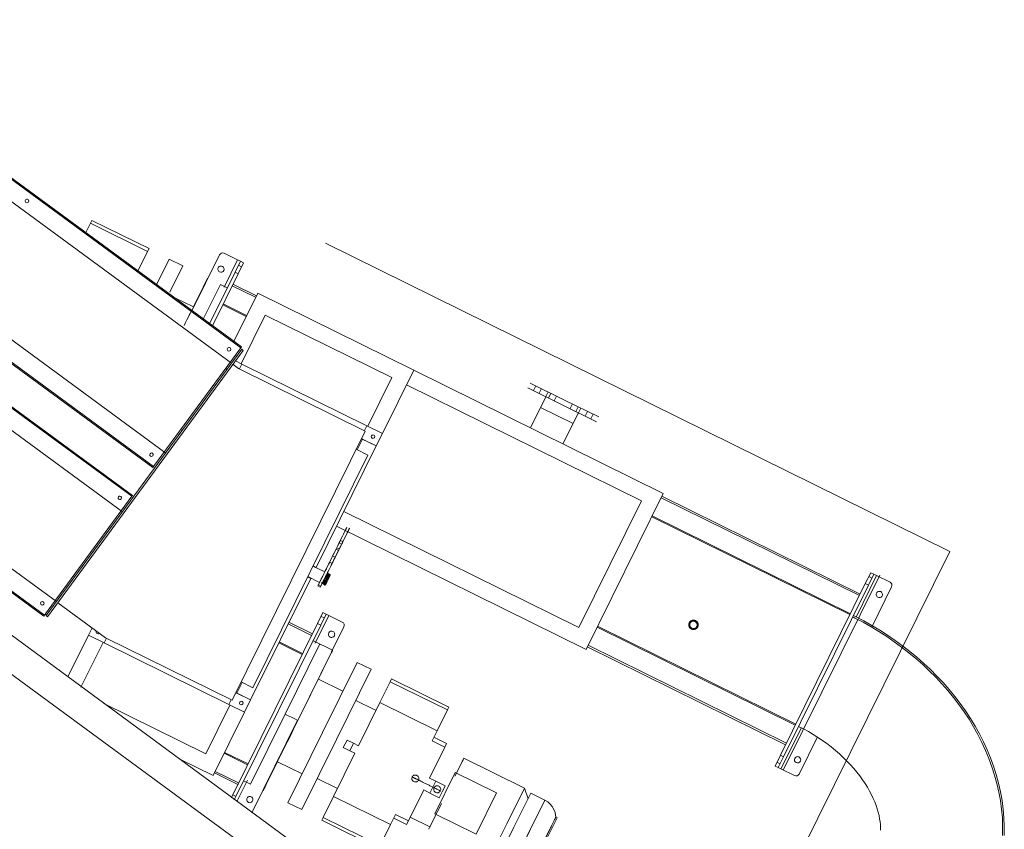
# Model space of a CAD drawing. Header units: metres. Extents: x 135583 to 135939, y 457896 to 458258.
# Tile 359 of 599: x 135806.13 to 135808.96, y 457926.93 to 457929.26. Entities that reach past the tile are written whole.
import ezdxf

# ---------------------------------------------------------------- set-up
doc = ezdxf.new("R2010")
doc.units = ezdxf.units.M
doc.linetypes.add('Hidden', pattern=[4, 2, -2])
doc.layers.add('NIEUWE INSTALLATIE', color=250, linetype='Continuous', lineweight=0)

msp = doc.modelspace()

# ---------------------------------------------------------------- linework, layer by layer
at = {"layer": 'NIEUWE INSTALLATIE', "linetype": 'Hidden'}
for p, q in [((135808.7983, 457927.7283), (135805.2124, 457929.5008)), ((135808.7983, 457927.7283), (135805.2124, 457929.5008)), ((135807.7162, 457928.0958), (135807.6231, 457928.1419)), ((135807.7162, 457928.0958), (135807.6231, 457928.1419)), ((135807.912, 457925.9354), (135808.7983, 457927.7283)), ((135807.912, 457925.9354), (135808.7983, 457927.7283)), ((135808.3202, 457927.0996), (135808.5973, 457927.6603)), ((135808.3202, 457927.0996), (135808.5973, 457927.6603))]:
    msp.add_line(p, q, dxfattribs=at)
at = {"layer": 'NIEUWE INSTALLATIE'}
for p, q in [((135805.5613, 457929.1959), (135806.762, 457928.3137)), ((135806.7638, 457928.3162), (135805.563, 457929.1983)), ((135805.5264, 457929.157), (135806.7353, 457928.2689)), ((135806.5458, 457928.011), (135805.337, 457928.8991)), ((135805.3084, 457928.8518), (135806.5092, 457927.9696)), ((135805.3102, 457928.8542), (135806.511, 457927.972)), ((135805.2475, 457928.7688), (135806.4482, 457927.8866)), ((135806.45, 457927.889), (135805.2492, 457928.7712)), ((135805.2126, 457928.7299), (135806.4215, 457927.8418)), ((135806.3158, 457928.6432), (135806.33, 457928.6718)), ((135806.33, 457928.6718), (135806.334, 457928.6799)), ((135806.494, 457928.5907), (135806.33, 457928.6718)), ((135806.334, 457928.6799), (135806.498, 457928.5988)), ((135806.4657, 457928.5334), (135806.494, 457928.5907)), ((135806.498, 457928.5988), (135806.494, 457928.5907)), ((135806.7139, 457928.5852), (135806.7524, 457928.5662)), ((135807.5496, 457926.4235), (135804.6412, 457928.5603)), ((135806.5556, 457928.5686), (135806.519, 457928.4946)), ((135806.5955, 457928.5489), (135806.5556, 457928.5686)), ((135806.7005, 457928.5807), (135806.6209, 457928.4197)), ((135806.7524, 457928.5662), (135806.7139, 457928.4882)), ((135806.745, 457928.5308), (135806.7605, 457928.5622)), ((135806.7605, 457928.5622), (135806.7524, 457928.5662)), ((135806.7694, 457928.5577), (135806.7539, 457928.5264)), ((135806.7605, 457928.5622), (135806.7694, 457928.5577)), ((135806.5955, 457928.5489), (135806.558, 457928.473)), ((135806.6717, 457928.3825), (135806.745, 457928.5308)), ((135806.7539, 457928.5264), (135806.6799, 457928.3765)), ((135806.745, 457928.5308), (135806.7539, 457928.5264)), ((135806.7639, 457928.5465), (135806.7549, 457928.551)), ((135804.5879, 457928.4877), (135807.4963, 457926.351)), ((135806.232, 457927.5839), (135805.0232, 457928.472)), ((135806.7031, 457928.4957), (135806.6537, 457928.3959)), ((135806.7228, 457928.486), (135806.7031, 457928.4957)), ((135806.7369, 457928.4919), (135806.8041, 457928.4587)), ((135806.7391, 457928.4964), (135806.8063, 457928.4631)), ((135806.8101, 457928.4707), (135806.7413, 457928.3316)), ((135807.2583, 457928.2492), (135806.8101, 457928.4707)), ((135806.6253, 457928.431), (135806.5701, 457928.4583)), ((135804.9946, 457928.4247), (135806.1954, 457927.5425)), ((135804.9964, 457928.4271), (135806.1972, 457927.5449)), ((135806.7771, 457928.4039), (135806.7098, 457928.4372)), ((135806.7784, 457928.4066), (135806.7112, 457928.4399)), ((135806.7623, 457928.2679), (135806.8314, 457928.4078)), ((135807.1953, 457928.2278), (135806.8314, 457928.4078)), ((135806.7649, 457928.3092), (135806.2024, 457927.5436)), ((135806.2064, 457927.5406), (135806.7689, 457928.3062)), ((135806.762, 457928.3137), (135806.511, 457927.972)), ((135806.7638, 457928.3162), (135806.762, 457928.3137)), ((135806.7689, 457928.3062), (135806.7649, 457928.3092)), ((135806.7465, 457928.2757), (135806.7649, 457928.2666)), ((135806.7202, 457928.2531), (135806.7225, 457928.2515)), ((135806.7207, 457928.2531), (135806.7226, 457928.2517)), ((135806.7393, 457928.2659), (135806.7554, 457928.2541)), ((135807.1194, 457928.0742), (135806.7554, 457928.2541)), ((135806.7649, 457928.2666), (135806.7583, 457928.2531)), ((135806.7583, 457928.2531), (135806.7649, 457928.2666)), ((135806.7649, 457928.2666), (135807.1235, 457928.0893)), ((135807.1683, 457928.0672), (135807.2583, 457928.2492)), ((135807.2583, 457928.2492), (135807.9755, 457927.8946)), ((135807.1953, 457928.2278), (135807.1262, 457928.088)), ((135807.2375, 457928.207), (135807.9125, 457927.8733)), ((135807.685, 457928.15), (135807.5864, 457928.1987)), ((135807.6917, 457928.1634), (135807.5931, 457928.2122)), ((135807.6091, 457928.2043), (135807.6024, 457928.1908)), ((135807.6186, 457928.1828), (135807.6252, 457928.1963)), ((135807.6444, 457928.1868), (135807.6378, 457928.1734)), ((135807.6384, 457928.173), (135807.594, 457928.0832)), ((135807.6527, 457928.1827), (135807.6461, 457928.1692)), ((135807.6622, 457928.1613), (135807.6689, 457928.1747)), ((135807.6917, 457928.1634), (135807.7903, 457928.1147)), ((135807.7837, 457928.1012), (135807.685, 457928.15)), ((135807.7145, 457928.1522), (135807.7079, 457928.1387)), ((135807.724, 457928.1307), (135807.7306, 457928.1442)), ((135807.7323, 457928.1266), (135807.739, 457928.1401)), ((135807.7582, 457928.1306), (135807.7515, 457928.1171)), ((135807.6873, 457928.0371), (135807.7317, 457928.1269)), ((135807.7677, 457928.1091), (135807.7743, 457928.1226)), ((135806.591, 457928.0768), (135806.593, 457928.0753)), ((135806.5917, 457928.0768), (135806.5933, 457928.0756)), ((135807.1194, 457928.0742), (135806.7369, 457927.3004)), ((135807.1235, 457928.0893), (135807.1167, 457928.0755)), ((135807.1167, 457928.0755), (135807.1235, 457928.0893)), ((135807.1235, 457928.0893), (135807.1683, 457928.0672)), ((135807.1112, 457928.0509), (135807.0961, 457928.0203)), ((135807.1507, 457928.0314), (135807.1085, 457928.0523)), ((135807.1112, 457928.0509), (135807.1507, 457928.0314)), ((135807.1683, 457928.0672), (135807.1507, 457928.0314)), ((135807.1507, 457928.0314), (135806.978, 457927.6821)), ((135807.1266, 457928.0053), (135807.0934, 457928.0217)), ((135806.796, 457927.3365), (135807.1266, 457928.0053)), ((135806.4482, 457927.8866), (135806.1972, 457927.5449)), ((135806.45, 457927.889), (135806.4482, 457927.8866)), ((135807.7539, 457927.4464), (135807.9755, 457927.8946)), ((135807.9695, 457927.8826), (135808.5388, 457927.6012)), ((135807.9717, 457927.8871), (135808.541, 457927.6057)), ((135807.7326, 457927.5094), (135807.9125, 457927.8733)), ((135807.7326, 457927.5094), (135807.0576, 457927.8431)), ((135808.5117, 457927.5465), (135807.9425, 457927.8279)), ((135808.513, 457927.5492), (135807.9438, 457927.8306)), ((135807.7539, 457927.4464), (135807.0367, 457927.8009)), ((135807.0353, 457927.7349), (135807.0255, 457927.7151)), ((135807.0353, 457927.7349), (135807.0425, 457927.7313)), ((135807.0373, 457927.7388), (135807.0444, 457927.7353)), ((135807.044, 457927.7525), (135807.0512, 457927.749)), ((135807.0548, 457927.7563), (135807.0477, 457927.7598)), ((135807.0255, 457927.7151), (135807.0327, 457927.7115)), ((135807.0327, 457927.7115), (135807.0425, 457927.7313)), ((135807.0028, 457927.6692), (135806.9688, 457927.686)), ((135806.978, 457927.6821), (135806.9691, 457927.6866)), ((135807.0165, 457927.6969), (135806.9844, 457927.6318)), ((135806.9916, 457927.6283), (135807.0237, 457927.6933)), ((135807.0165, 457927.6969), (135807.0237, 457927.6933)), ((135806.9625, 457927.6508), (135806.7899, 457927.3015)), ((135806.9535, 457927.6552), (135806.9625, 457927.6508)), ((135806.9538, 457927.6558), (135806.9879, 457927.6389)), ((135807.0113, 457927.6643), (135807.0086, 457927.6617)), ((135807.0094, 457927.6605), (135807.0097, 457927.6604)), ((135807.0095, 457927.6611), (135807.0099, 457927.6609)), ((135807.0127, 457927.6597), (135807.01, 457927.661)), ((135807.0145, 457927.6634), (135807.0104, 457927.6654)), ((135807.0115, 457927.6642), (135807.0113, 457927.6643)), ((135807.0172, 457927.6622), (135807.0146, 457927.6635)), ((135808.5883, 457927.6586), (135808.5295, 457927.5395)), ((135808.5558, 457927.6357), (135808.5713, 457927.667)), ((135808.5648, 457927.6312), (135808.5803, 457927.6626)), ((135808.5747, 457927.6514), (135808.5658, 457927.6558)), ((135808.5713, 457927.667), (135808.5803, 457927.6626)), ((135808.5803, 457927.6626), (135808.5883, 457927.6586)), ((135808.5883, 457927.6586), (135808.6269, 457927.6396)), ((135806.983, 457927.629), (135806.9901, 457927.6254)), ((135806.9916, 457927.6283), (135806.9844, 457927.6318)), ((135806.9946, 457927.6402), (135806.9942, 457927.6365)), ((135806.9973, 457927.6389), (135806.9969, 457927.6352)), ((135806.9969, 457927.6352), (135806.9971, 457927.6351)), ((135806.9971, 457927.6351), (135806.9975, 457927.6357)), ((135806.9973, 457927.6359), (135806.9975, 457927.6357)), ((135806.9987, 457927.6382), (135807.0014, 457927.6369)), ((135806.9995, 457927.6331), (135807.0022, 457927.6317)), ((135806.9996, 457927.6412), (135807, 457927.6409)), ((135807.0002, 457927.6419), (135807.0004, 457927.6417)), ((135807.0028, 457927.6375), (135807.0058, 457927.6436)), ((135808.3121, 457927.1426), (135808.5558, 457927.6357)), ((135808.321, 457927.1382), (135808.5648, 457927.6312)), ((135808.5558, 457927.6357), (135808.5648, 457927.6312)), ((135808.5754, 457927.5128), (135808.6314, 457927.6262)), ((135806.3729, 457927.4803), (135806.236, 457927.5809)), ((135806.1972, 457927.5449), (135806.1954, 457927.5425)), ((135806.1999, 457927.5479), (135806.2036, 457927.5452)), ((135806.2024, 457927.5436), (135806.2064, 457927.5406)), ((135806.9752, 457927.4643), (135807.0147, 457927.5441)), ((135806.9821, 457927.5212), (135806.9976, 457927.5525)), ((135807.0066, 457927.5481), (135806.9911, 457927.5167)), ((135807.001, 457927.5369), (135806.9921, 457927.5413)), ((135807.0066, 457927.5481), (135806.9976, 457927.5525)), ((135807.0147, 457927.5441), (135807.0066, 457927.5481)), ((135807.0147, 457927.5441), (135807.0532, 457927.5251)), ((135806.324, 457927.4873), (135806.3345, 457927.5086)), ((135806.7384, 457927.0281), (135806.9821, 457927.5212)), ((135806.9911, 457927.5167), (135806.7474, 457927.0237)), ((135806.9651, 457927.4867), (135806.8978, 457927.5199)), ((135806.9673, 457927.4912), (135806.9001, 457927.5244)), ((135806.9911, 457927.5167), (135806.9821, 457927.5212)), ((135807.022, 457927.4394), (135807.0577, 457927.5117)), ((135807.7856, 457927.5105), (135808.3548, 457927.2291)), ((135807.7869, 457927.5132), (135808.3562, 457927.2318)), ((135806.324, 457927.4873), (135806.2657, 457927.3695)), ((135806.3688, 457927.4652), (135806.324, 457927.4873)), ((135806.3688, 457927.4652), (135806.3756, 457927.479)), ((135806.3756, 457927.479), (135806.3688, 457927.4652)), ((135806.3729, 457927.4803), (135806.7369, 457927.3004)), ((135806.3025, 457927.3378), (135806.3661, 457927.4665)), ((135806.7274, 457927.2879), (135806.3688, 457927.4652)), ((135806.938, 457927.432), (135806.8708, 457927.4652)), ((135806.9393, 457927.4347), (135806.8721, 457927.4679)), ((135806.8889, 457927.2605), (135806.9886, 457927.4622)), ((135807.0254, 457927.444), (135806.9689, 457927.4719)), ((135807.7569, 457927.4544), (135808.3269, 457927.1726)), ((135807.7599, 457927.4585), (135808.3291, 457927.1771)), ((135807.0254, 457927.444), (135806.9257, 457927.2423)), ((135806.9965, 457927.2073), (135807.0962, 457927.409)), ((135807.1361, 457927.3893), (135807.0962, 457927.409)), ((135807.1361, 457927.3893), (135807.0364, 457927.1876)), ((135806.7655, 457927.3516), (135806.7504, 457927.321)), ((135806.7628, 457927.3529), (135806.796, 457927.3365)), ((135807.0547, 457927.3263), (135806.9844, 457927.3611)), ((135807.1614, 457927.2937), (135807.1911, 457927.3537)), ((135807.1911, 457927.3537), (135807.195, 457927.3618)), ((135807.3551, 457927.2726), (135807.1911, 457927.3537)), ((135807.3591, 457927.2807), (135807.195, 457927.3618)), ((135806.7477, 457927.3223), (135806.7899, 457927.3015)), ((135806.7899, 457927.3015), (135806.7504, 457927.321)), ((135806.6609, 457927.1467), (135806.3684, 457927.2913)), ((135806.7301, 457927.2866), (135806.6609, 457927.1467)), ((135806.7342, 457927.3017), (135806.7274, 457927.2879)), ((135806.7274, 457927.2879), (135806.7342, 457927.3017)), ((135806.7722, 457927.2657), (135806.7274, 457927.2879)), ((135806.7899, 457927.3015), (135806.7722, 457927.2657)), ((135807.1501, 457927.2708), (135807.0918, 457927.2996)), ((135807.1614, 457927.2937), (135807.1, 457927.1695)), ((135807.3254, 457927.2126), (135807.1614, 457927.2937)), ((135807.3591, 457927.2807), (135807.3551, 457927.2726)), ((135806.6822, 457927.0838), (135806.7722, 457927.2657)), ((135806.7892, 457927.0588), (135806.8889, 457927.2605)), ((135807.3551, 457927.2726), (135807.3254, 457927.2126)), ((135806.7935, 457926.9771), (135806.9248, 457927.2427)), ((135806.8968, 457927.0056), (135806.9965, 457927.2073)), ((135807.311, 457927.1835), (135807.3254, 457927.2126)), ((135808.3722, 457927.2214), (135808.3136, 457927.1028)), ((135806.9367, 457926.9859), (135807.0364, 457927.1876)), ((135807.0668, 457927.1859), (135807.0562, 457927.1644)), ((135807.0856, 457927.1766), (135807.0668, 457927.1859)), ((135807.0856, 457927.1766), (135807.075, 457927.1551)), ((135807.1, 457927.1695), (135807.0856, 457927.1766)), ((135807.3478, 457927.1653), (135807.311, 457927.1835)), ((135807.3531, 457927.176), (135807.3163, 457927.1942)), ((135807.3531, 457927.176), (135807.3478, 457927.1653)), ((135808.3655, 457927.0883), (135808.4182, 457927.1949)), ((135806.7139, 457927.1479), (135806.7812, 457927.1146)), ((135806.7152, 457927.1505), (135806.7825, 457927.1173)), ((135807.0894, 457927.148), (135807.028, 457927.0238)), ((135807.075, 457927.1551), (135807.0562, 457927.1644)), ((135807.075, 457927.1551), (135807.0894, 457927.148)), ((135807.3039, 457927.0765), (135807.3478, 457927.1653)), ((135808.2966, 457927.1112), (135808.3121, 457927.1426)), ((135808.3121, 457927.1426), (135808.321, 457927.1382)), ((135806.5865, 457927.1311), (135806.6822, 457927.0838)), ((135806.867, 457927.1235), (135806.9378, 457927.0885)), ((135807.5764, 457927.0478), (135807.4025, 457927.1338)), ((135808.2966, 457927.1112), (135808.3055, 457927.1068)), ((135808.3021, 457927.1224), (135808.3111, 457927.118)), ((135808.3055, 457927.1068), (135808.321, 457927.1382)), ((135806.7532, 457927.0581), (135806.686, 457927.0913)), ((135806.7554, 457927.0626), (135806.6882, 457927.0958)), ((135807.3191, 457926.9742), (135807.3776, 457927.0925)), ((135807.3776, 457927.0925), (135807.4959, 457927.034)), ((135808.3136, 457927.1028), (135808.3055, 457927.1068)), ((135808.3521, 457927.0838), (135808.3136, 457927.1028)), ((135806.7501, 457927.009), (135806.7808, 457927.0711)), ((135806.7695, 457927.0685), (135806.7892, 457927.0588)), ((135806.981, 457927.0755), (135807.0393, 457927.0467)), ((135807.3039, 457927.0765), (135807.3218, 457927.0677)), ((135807.305, 457927.0336), (135807.3218, 457927.0677)), ((135807.3218, 457927.0677), (135807.3487, 457927.0544)), ((135807.3487, 457927.0544), (135807.3407, 457927.0381)), ((135806.7474, 457927.0237), (135806.7384, 457927.0281)), ((135807.2432, 457926.9537), (135807.2871, 457927.0425)), ((135807.2871, 457927.0425), (135807.305, 457927.0336)), ((135807.3319, 457927.0203), (135807.305, 457927.0336)), ((135807.3403, 457927.0373), (135807.3319, 457927.0203)), ((135807.4375, 457926.9157), (135807.4959, 457927.034)), ((135807.5764, 457927.0478), (135807.5259, 457926.9456)), ((135807.5465, 457926.9354), (135807.5948, 457927.0331)), ((135807.5868, 457927.017), (135807.5764, 457927.0478)), ((135807.6351, 457927.0132), (135807.5948, 457927.0331)), ((135806.7474, 457927.0237), (135806.7426, 457927.0141)), ((135806.8968, 457927.0056), (135806.9367, 457926.9859)), ((135807.028, 457927.0238), (135806.9983, 457926.9638)), ((135807.028, 457927.0238), (135807.192, 457926.9428)), ((135807.6351, 457927.0132), (135807.6033, 457926.9489)), ((135807.192, 457926.9428), (135807.2064, 457926.9719)), ((135807.2064, 457926.9719), (135807.2432, 457926.9537)), ((135807.4375, 457926.9157), (135807.3191, 457926.9742)), ((135806.9943, 457926.9557), (135806.9983, 457926.9638)), ((135807.1584, 457926.8746), (135806.9943, 457926.9557)), ((135806.9983, 457926.9638), (135807.1623, 457926.8827)), ((135807.192, 457926.9428), (135807.1623, 457926.8827)), ((135807.2379, 457926.943), (135807.2011, 457926.9611)), ((135807.2432, 457926.9537), (135807.2379, 457926.943)), ((135807.2485, 457926.9645), (135807.305, 457926.9366)), ((135807.4754, 457926.8434), (135807.5259, 457926.9456)), ((135807.6702, 457926.9624), (135807.6352, 457926.8916)), ((135807.6702, 457926.9624), (135807.6667, 457926.9641)), ((135807.4982, 457926.8377), (135807.5465, 457926.9354))]:
    msp.add_line(p, q, dxfattribs=at)
at = {"layer": 'NIEUWE INSTALLATIE', "flags": 128}
for points in [[(135807.0172, 457927.6622), (135807.0175, 457927.662), (135807.0178, 457927.6618), (135807.018, 457927.6616), (135807.0182, 457927.6611), (135807.0183, 457927.6606), (135807.0184, 457927.6603), (135807.0183, 457927.6599), (135807.0182, 457927.6595)], [(135807.0049, 457927.6326), (135807.0047, 457927.6323), (135807.0044, 457927.6321), (135807.0042, 457927.6319), (135807.0037, 457927.6316), (135807.0033, 457927.6315), (135807.003, 457927.6315), (135807.0025, 457927.6316), (135807.0022, 457927.6317)], [(135808.9502, 457926.9119), (135808.9505, 457926.937), (135808.9496, 457926.962), (135808.9474, 457926.9869), (135808.9441, 457927.0118), (135808.9397, 457927.0364), (135808.9342, 457927.0609), (135808.9275, 457927.0851), (135808.9199, 457927.1091), (135808.9112, 457927.1327), (135808.9016, 457927.156), (135808.891, 457927.179), (135808.8795, 457927.2016), (135808.8671, 457927.2238), (135808.8539, 457927.2456), (135808.8398, 457927.267), (135808.825, 457927.2879), (135808.8094, 457927.3083), (135808.793, 457927.3283), (135808.776, 457927.3478), (135808.7582, 457927.3667), (135808.7398, 457927.3851), (135808.7208, 457927.403), (135808.7012, 457927.4203), (135808.681, 457927.437), (135808.6603, 457927.4532), (135808.639, 457927.4687), (135808.6173, 457927.4836), (135808.5951, 457927.4978), (135808.5724, 457927.5114), (135808.5494, 457927.5244), (135808.526, 457927.5366), (135808.5196, 457927.5398)], [(135808.955, 457926.9117), (135808.9553, 457926.937), (135808.9543, 457926.9623), (135808.9522, 457926.9875), (135808.9489, 457927.0125), (135808.9444, 457927.0374), (135808.9388, 457927.0621), (135808.9321, 457927.0865), (135808.9244, 457927.1106), (135808.9157, 457927.1345), (135808.9059, 457927.158), (135808.8953, 457927.1811), (135808.8837, 457927.2039), (135808.8712, 457927.2262), (135808.8579, 457927.2482), (135808.8438, 457927.2697), (135808.8288, 457927.2907), (135808.8131, 457927.3113), (135808.7967, 457927.3314), (135808.7795, 457927.351), (135808.7617, 457927.37), (135808.7432, 457927.3886), (135808.724, 457927.4065), (135808.7043, 457927.4239), (135808.684, 457927.4408), (135808.6632, 457927.457), (135808.6418, 457927.4726), (135808.6199, 457927.4876), (135808.5976, 457927.5019), (135808.5748, 457927.5156), (135808.5517, 457927.5286), (135808.5281, 457927.5409), (135808.5217, 457927.5441)], [(135806.9257, 457927.2423), (135806.9165, 457927.2468), (135806.9073, 457927.2514), (135806.8981, 457927.2559), (135806.8889, 457927.2605)], [(135808.3641, 457927.2253), (135808.3784, 457927.218), (135808.3925, 457927.2102), (135808.4063, 457927.2021), (135808.4198, 457927.1936), (135808.4329, 457927.1847), (135808.4457, 457927.1756), (135808.4581, 457927.1661), (135808.4701, 457927.1563), (135808.4816, 457927.1463), (135808.4927, 457927.1361), (135808.5032, 457927.1257), (135808.5133, 457927.1151), (135808.5229, 457927.1044), (135808.5318, 457927.0937), (135808.5403, 457927.0828), (135808.5482, 457927.0719), (135808.5555, 457927.0611), (135808.5622, 457927.0502), (135808.5683, 457927.0395), (135808.5739, 457927.0288), (135808.5789, 457927.0183), (135808.5833, 457927.008), (135808.5871, 457926.9979), (135808.5904, 457926.988), (135808.5932, 457926.9783), (135808.5954, 457926.969), (135808.5971, 457926.9599), (135808.5984, 457926.9512), (135808.5992, 457926.9428), (135808.5996, 457926.9347), (135808.5997, 457926.927)], [(135807.6351, 457927.0132), (135807.6433, 457927.0083), (135807.6505, 457927.002), (135807.6566, 457926.9947), (135807.6614, 457926.9864), (135807.6646, 457926.9774), (135807.6667, 457926.9641)]]:
    msp.add_lwpolyline(points, dxfattribs=at)
at = {"layer": 'NIEUWE INSTALLATIE'}
for centre, radius, start, end in [((135808.6225, 457927.6306), 0.01, 333.696, 63.696), ((135806.3508, 457927.4964), 0.005, 243.696, 323.3349), ((135808.3613, 457927.1294), 0.009, 63.696, 243.696)]:
    msp.add_arc(centre, radius, start, end, dxfattribs=at)
for centre, major_axis, ratio, start_param, end_param in [((135806.1474, 457928.7355), (-0.00259, 0.00428), 1, 5.10508, 8.246672), ((135806.1474, 457928.7355), (0.00228, 0.00445), 1, 2.980702, 6.122295), ((135806.7094, 457928.5763), (-0.01, -0.00007), 1, 4.246066, 5.816862), ((135806.5666, 457928.3122), (0.0997, 0.2017), 0.000001, 6.086579, 7.223415), ((135806.7047, 457928.5396), (-0.00871, 0.00225), 1, 4.505648, 7.647241), ((135806.7047, 457928.5396), (-0.0067, -0.006), 1, 0.38127, 3.522862), ((135806.5666, 457928.3122), (0.0587, 0.1188), 0.000001, 5.295685, 5.974057), ((135806.7277, 457928.3092), (-0.00259, 0.00428), 1, 5.10508, 8.246672), ((135806.7277, 457928.3092), (0.00119, 0.00486), 1, 2.748885, 5.890478), ((135807.1416, 457928.0581), (0.0026, 0.00427), 1, 0.087266, 3.228859), ((135807.1416, 457928.0581), (0.0026, 0.00427), 1, 3.228885, 6.370477), ((135806.505, 457928.0062), (-0.00076, 0.00494), 1, 5.497787, 8.63938), ((135806.505, 457928.0062), (-0.00324, 0.00381), 1, 1.802625, 4.944218), ((135806.511, 457927.972), (0.00178, 0.00242), 0.000001, 0, 3.926991), ((135806.4139, 457927.8821), (-0.003, 0.004), 1, 5.006386, 8.147979), ((135806.4139, 457927.8821), (-0.00259, 0.00428), 1, 1.963491, 5.105084), ((135807.0401, 457927.7445), (0.0266, 0.0538), 0.000001, 2.617994, 8.237467), ((135807.0473, 457927.741), (0.0266, 0.0538), 0.000001, 3.624244, 9.385018), ((135807.0473, 457927.741), (0.0266, 0.0538), 0.000001, 3.665191, 8.514822), ((135807.0397, 457927.7437), (0.008, 0.0161), 0.000001, 4.019075, 7.274971), ((135807.0469, 457927.7402), (0.008, 0.0161), 0.000001, 4.133378, 7.451136), ((135807.0401, 457927.7445), (0.0266, 0.0538), 0.000001, 3.605485, 4.133378), ((135806.9954, 457927.6541), (0.0124, 0.0251), 0.000001, 4.511644, 9.90743), ((135807.0025, 457927.6505), (0.0124, 0.0251), 0.000001, 2.976918, 8.705719), ((135807.007, 457927.6483), (0.0075, 0.0151), 0.000001, 2.879793, 7.914307), ((135807.007, 457927.6483), (0.0075, 0.0151), 0.000001, 3.665191, 5.235988), ((135807.0097, 457927.647), (0.0075, 0.0152), 0.000001, 0.806443, 6.279188), ((135807.0079, 457927.6478), (0.0051, 0.0104), 0.000001, 3.298337, 7.462185), ((135807.0041, 457927.6497), (0.0072, 0.0146), 0.000001, 4.822685, 8.000566), ((135807.0097, 457927.647), (0.0075, 0.0152), 0.000001, 4.320593, 6.089307), ((135807.0041, 457927.6497), (0.0072, 0.0146), 0.000001, 5.30144, 5.43502), ((135807.0088, 457927.6474), (0.00468, 0.00946), 0.000001, 4.679128, 7.462185), ((135807.009, 457927.6591), (0.00089, 0.00179), 0.000001, 5.021495, 7.019719), ((135807.007, 457927.6483), (0.0075, 0.0151), 0.000001, 5.235988, 6.526426), ((135807.0041, 457927.6497), (0.0072, 0.0146), 0.000001, 1.962593, 4.400399), ((135807.0041, 457927.6497), (0.0072, 0.0146), 0.000001, 3.175388, 3.299236), ((135806.9983, 457927.6375), (0.00089, 0.00179), 0.000001, 3.452256, 8.042265), ((135807.0009, 457927.6427), (0.00089, 0.00179), 0.000001, 4.666931, 9.292976), ((135807.007, 457927.6483), (0.0075, 0.0152), 0.000001, 3.535194, 3.635033), ((135807.0043, 457927.6496), (0.0072, 0.0146), 0.000001, 4.141731, 4.295516), ((135807.0097, 457927.647), (0.0075, 0.0152), 0.000001, 3.14559, 4.115842), ((135807.0079, 457927.6478), (0.0051, 0.0104), 0.000001, 1.673498, 4.320593), ((135807.0097, 457927.647), (0.0075, 0.0152), 0.000001, 3.448187, 4.311584), ((135807.0088, 457927.6474), (0.00468, 0.00946), 0.000001, 3.859609, 4.320593), ((135808.5962, 457927.6045), (-0.00213, 0.00874), 1, 5.585105, 8.726698), ((135808.5962, 457927.6045), (-0.00706, 0.00558), 1, 1.780555, 4.922148), ((135806.1913, 457927.5791), (-0.00187, 0.00464), 1, 5.265984, 8.407577), ((135806.1913, 457927.5791), (0.00296, 0.00403), 1, 3.141593, 6.283185), ((135807.0488, 457927.5161), (-0.00591, 0.00807), 1, 3.621558, 5.192355), ((135808.0622, 457927.5171), (0.0047, 0.0126), 1, 1.467813, 3.038609), ((135808.0622, 457927.5171), (-0.0124, -0.0052), 1, 2.282584, 5.424177), ((135808.0622, 457927.5171), (0.00467, 0.00974), 1, 1.559372, 3.130168), ((135808.0622, 457927.5171), (-0.00943, -0.00527), 1, 2.173258, 5.314851), ((135808.0622, 457927.5171), (-0.0045, 0.0127), 1, 2.344764, 3.91556), ((135808.0622, 457927.5171), (-0.00638, 0.00872), 1, 2.050762, 3.621558), ((135806.3508, 457927.4964), (-0.00427, 0.0026), 1, 0.087292, 1.658088), ((135807.0225, 457927.49), (-0.00726, -0.00531), 1, 3.621584, 6.763176), ((135807.0225, 457927.49), (0.00138, 0.00889), 1, 2.836134, 5.977727), ((135806.9257, 457927.2423), (0.0997, 0.2017), 0.000001, 0, 4.081822), ((135806.7631, 457927.2925), (-0.00446, -0.00227), 1, 3.782439, 6.924031), ((135806.7631, 457927.2925), (-0.00227, 0.00446), 1, 2.211668, 5.353261), ((135807.352, 457927.0316), (0.0505, 0.1022), 0.000001, 5.329826, 7.339647), ((135808.3613, 457927.1294), (-0.00769, 0.00468), 1, 1.658063, 4.799655), ((135808.3566, 457927.0927), (-0.00921, -0.00389), 1, 0.711782, 2.282578), ((135806.7384, 457927.0281), (0.0155, 0.0314), 0.000001, 0, 1.828259), ((135806.7876, 457927.0149), (0.00468, 0.00769), 1, 0.087266, 3.228859), ((135806.7876, 457927.0149), (-0.00769, 0.00468), 1, 1.658056, 4.799649), ((135807.352, 457927.0316), (0.0505, 0.1022), 0.000001, 3.148393, 4.432426), ((135807.5868, 457926.9155), (0.0483, 0.0977), 0.000001, 1.39633, 6.283185), ((135807.5868, 457926.9155), (0.0483, 0.0977), 0.000001, 1.22181, 1.306548)]:
    msp.add_ellipse(centre, major_axis=major_axis, ratio=ratio, start_param=start_param, end_param=end_param, dxfattribs=at)
for points in [[(135807.1084, 457928.052), (135807.1085, 457928.0521), (135807.1087, 457928.052), (135807.1098, 457928.0516), (135807.1108, 457928.0512), (135807.1112, 457928.0509)], [(135806.9973, 457927.6359), (135806.9973, 457927.6359), (135806.9973, 457927.636), (135806.9974, 457927.6362), (135806.9974, 457927.6363)], [(135808.0525, 457927.5219), (135808.0521, 457927.5212), (135808.0516, 457927.5197), (135808.0514, 457927.5181), (135808.0514, 457927.5173)], [(135808.0516, 457927.515), (135808.0517, 457927.5142), (135808.0522, 457927.5126), (135808.0535, 457927.5105), (135808.0552, 457927.5087), (135808.0566, 457927.5078), (135808.0574, 457927.5075)], [(135808.0742, 457927.5112), (135808.0738, 457927.5103), (135808.0727, 457927.5086), (135808.0706, 457927.5065), (135808.0681, 457927.5049), (135808.0652, 457927.5039), (135808.0622, 457927.5036), (135808.0591, 457927.5039), (135808.0571, 457927.5046), (135808.0562, 457927.5051)], [(135807.2722, 457927.071), (135807.2727, 457927.0721), (135807.2733, 457927.0743), (135807.2731, 457927.0779), (135807.2717, 457927.0811), (135807.2692, 457927.0837), (135807.2661, 457927.0852), (135807.2625, 457927.0856), (135807.2591, 457927.0848), (135807.2562, 457927.0828), (135807.2548, 457927.0809), (135807.2542, 457927.0799)], [(135807.2542, 457927.0799), (135807.2537, 457927.0788), (135807.2531, 457927.0766), (135807.2533, 457927.073), (135807.2547, 457927.0698), (135807.2572, 457927.0672), (135807.2603, 457927.0657), (135807.2639, 457927.0653), (135807.2673, 457927.0661), (135807.2703, 457927.0681), (135807.2717, 457927.07), (135807.2722, 457927.071)], [(135807.317, 457927.0489), (135807.3165, 457927.0478), (135807.3158, 457927.0456), (135807.316, 457927.042), (135807.3175, 457927.0388), (135807.3199, 457927.0362), (135807.3231, 457927.0346), (135807.3266, 457927.0342), (135807.3301, 457927.0351), (135807.333, 457927.0371), (135807.3344, 457927.039), (135807.3349, 457927.04)], [(135807.3349, 457927.04), (135807.3355, 457927.0412), (135807.3362, 457927.0438), (135807.3357, 457927.0477), (135807.3337, 457927.0512), (135807.3316, 457927.0528), (135807.3304, 457927.0534)], [(135807.6316, 457926.8933), (135807.6337, 457926.8974), (135807.6377, 457926.9055), (135807.6436, 457926.9176), (135807.6492, 457926.9288), (135807.6542, 457926.939), (135807.6586, 457926.9478), (135807.6621, 457926.955), (135807.6647, 457926.9602), (135807.6663, 457926.9634), (135807.6667, 457926.9641), (135807.6667, 457926.9641)], [(135807.6667, 457926.9641), (135807.6667, 457926.9641), (135807.6665, 457926.9638), (135807.6661, 457926.9631)]]:
    msp.add_open_spline(points, degree=3, dxfattribs=at)
for points, knots in [([(135807.009, 457927.6409), (135807.0093, 457927.6416), (135807.01, 457927.6431), (135807.0116, 457927.6463), (135807.0131, 457927.6494), (135807.0146, 457927.6523), (135807.0156, 457927.6543), (135807.0164, 457927.656), (135807.0172, 457927.6576), (135807.0178, 457927.6588), (135807.0181, 457927.6595), (135807.0182, 457927.6596), (135807.0179, 457927.659), (135807.0173, 457927.6578), (135807.0165, 457927.6561), (135807.0153, 457927.6538), (135807.0145, 457927.6521), (135807.014, 457927.6512)], [0, 0, 0, 0, 0.055556, 0.111111, 0.222222, 0.277778, 0.333333, 0.388889, 0.444444, 0.513889, 0.583333, 0.652778, 0.722222, 0.791667, 0.861111, 0.930556, 1, 1, 1, 1]), ([(135807.0094, 457927.6605), (135807.0095, 457927.6606), (135807.0096, 457927.6608), (135807.0096, 457927.661), (135807.0095, 457927.6611), (135807.0095, 457927.6611)], [0, 0, 0, 0, 0.25, 0.5, 1, 1, 1, 1]), ([(135807.014, 457927.6512), (135807.0141, 457927.6513), (135807.0141, 457927.6514), (135807.014, 457927.6516), (135807.0138, 457927.6519), (135807.0134, 457927.6523), (135807.0129, 457927.6526), (135807.0127, 457927.6527), (135807.0126, 457927.6528)], [0, 0, 0, 0, 0.125, 0.25, 0.5, 0.75, 0.875, 1, 1, 1, 1]), ([(135806.9996, 457927.6412), (135806.9997, 457927.6412), (135806.9998, 457927.6413), (135807.0001, 457927.6416), (135807.0002, 457927.6417), (135807.0002, 457927.6419)], [0, 0, 0, 0, 0.5, 0.75, 1, 1, 1, 1]), ([(135807.0089, 457927.6408), (135807.0087, 457927.6405), (135807.0082, 457927.6395), (135807.0074, 457927.6379), (135807.0066, 457927.6361), (135807.0058, 457927.6346), (135807.0052, 457927.6333), (135807.0049, 457927.6326), (135807.0048, 457927.6326), (135807.0051, 457927.6332), (135807.0057, 457927.6344), (135807.0066, 457927.6361), (135807.0077, 457927.6384), (135807.0085, 457927.6401), (135807.009, 457927.6409)], [0.2529161, 0.2529161, 0.2529161, 0.2529161, 0.2777778, 0.3333333, 0.3888889, 0.4444444, 0.5138889, 0.5833333, 0.6527778, 0.7222222, 0.7916667, 0.8611111, 0.9305556, 1, 1, 1, 1]), ([(135807.0068, 457927.6411), (135807.007, 457927.6411), (135807.0072, 457927.641), (135807.0077, 457927.6408), (135807.0082, 457927.6407), (135807.0087, 457927.6407), (135807.0089, 457927.6408), (135807.0089, 457927.6409), (135807.009, 457927.6409)], [0, 0, 0, 0, 0.125, 0.25, 0.5, 0.75, 0.875, 1, 1, 1, 1]), ([(135808.0501, 457927.5231), (135808.0492, 457927.5213), (135808.0483, 457927.5174), (135808.0492, 457927.5127), (135808.051, 457927.5096), (135808.0529, 457927.5072), (135808.0548, 457927.5058), (135808.0562, 457927.5051)], [0, 0, 0, 0, 0.285714, 0.571429, 0.678571, 0.785714, 1, 1, 1, 1]), ([(135808.0742, 457927.5112), (135808.0749, 457927.5126), (135808.0758, 457927.5155), (135808.0756, 457927.5195), (135808.0746, 457927.5225), (135808.0735, 457927.5246), (135808.072, 457927.5264), (135808.0701, 457927.5282), (135808.068, 457927.5293), (135808.0662, 457927.53), (135808.0643, 457927.5305), (135808.0622, 457927.5307), (135808.0603, 457927.5305), (135808.0589, 457927.5302), (135808.0574, 457927.5298), (135808.0557, 457927.529), (135808.0527, 457927.5271), (135808.051, 457927.5249), (135808.0501, 457927.5231)], [0, 0, 0, 0, 0.111111, 0.222222, 0.277778, 0.333333, 0.388889, 0.444444, 0.513889, 0.548611, 0.583333, 0.652778, 0.6875, 0.722222, 0.756944, 0.791667, 0.861111, 1, 1, 1, 1]), ([(135808.0525, 457927.5219), (135808.053, 457927.5231), (135808.0545, 457927.525), (135808.0571, 457927.5268), (135808.0595, 457927.5277), (135808.0614, 457927.528), (135808.0633, 457927.5279), (135808.0653, 457927.5275), (135808.067, 457927.5268), (135808.0684, 457927.526), (135808.0696, 457927.525), (135808.071, 457927.5235), (135808.0722, 457927.5214), (135808.0729, 457927.5192), (135808.0731, 457927.516), (135808.0725, 457927.5138), (135808.0718, 457927.5124)], [0, 0, 0, 0, 0.111111, 0.222222, 0.277778, 0.333333, 0.388889, 0.444444, 0.513889, 0.548611, 0.583333, 0.652778, 0.722222, 0.791667, 0.861111, 1, 1, 1, 1]), ([(135808.0718, 457927.5124), (135808.0711, 457927.5109), (135808.0691, 457927.5084), (135808.0656, 457927.5067), (135808.0628, 457927.5063), (135808.0603, 457927.5064), (135808.0585, 457927.5069), (135808.0574, 457927.5075)], [0, 0, 0, 0, 0.285714, 0.571429, 0.678571, 0.785714, 1, 1, 1, 1]), ([(135806.7504, 457927.321), (135806.7501, 457927.3211), (135806.7495, 457927.3214), (135806.7486, 457927.3219), (135806.7481, 457927.3223), (135806.7479, 457927.3224), (135806.7479, 457927.3225)], [-1, -1, -1, -1, -0.7857143, -0.5714286, -0.2857143, -0.1428571, -0.1428571, -0.1428571, -0.1428571]), ([(135807.2542, 457927.0799), (135807.2542, 457927.0799), (135807.2545, 457927.0797), (135807.2555, 457927.0792), (135807.2566, 457927.0787), (135807.258, 457927.078), (135807.2596, 457927.0772), (135807.2615, 457927.0763), (135807.2636, 457927.0752), (135807.266, 457927.074), (135807.2686, 457927.0728), (135807.2714, 457927.0714), (135807.2744, 457927.0699), (135807.2775, 457927.0684), (135807.2808, 457927.0668), (135807.2841, 457927.0651), (135807.2879, 457927.0633), (135807.292, 457927.0612), (135807.2978, 457927.0584), (135807.3052, 457927.0547), (135807.3119, 457927.0514), (135807.3171, 457927.0488), (135807.3206, 457927.0471), (135807.3238, 457927.0455), (135807.3277, 457927.0436), (135807.3314, 457927.0418), (135807.3344, 457927.0403), (135807.3349, 457927.04), (135807.3349, 457927.04)], [0, 0, 0, 0, 0.055556, 0.083333, 0.111111, 0.138889, 0.166667, 0.194444, 0.222222, 0.25, 0.277778, 0.305556, 0.333333, 0.361111, 0.388889, 0.416667, 0.444444, 0.479167, 0.513889, 0.583333, 0.652778, 0.6875, 0.722222, 0.756944, 0.791667, 0.861111, 0.930556, 1, 1, 1, 1]), ([(135807.3304, 457927.0534), (135807.3292, 457927.054), (135807.3266, 457927.0547), (135807.3227, 457927.0542), (135807.3192, 457927.0522), (135807.3176, 457927.05), (135807.317, 457927.0489)], [0.5, 0.5, 0.5, 0.5, 0.625, 0.75, 0.875, 1, 1, 1, 1])]:
    msp.add_open_spline(points, degree=3, knots=knots, dxfattribs=at)

doc.saveas('drawing.dxf')
